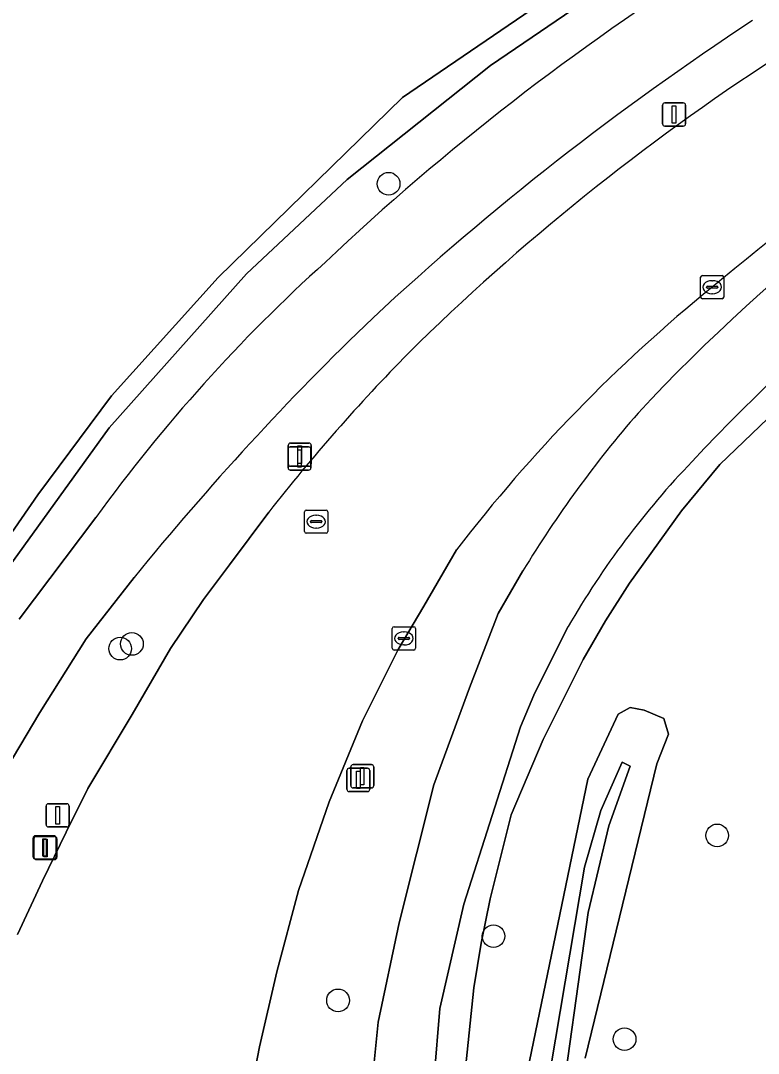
# Model space of a CAD drawing. Extents: x 162722 to 165104, y 384719 to 386284.
# Drawn here: x 164582.82 to 164614.61, y 385144.79 to 385189.27 of the extents above; entities that cross this region are included whole.
import ezdxf

# ---------------------------------------------------------------- set-up
doc = ezdxf.new("R2010")
doc.units = 0
for name, color, linetype in [('IMGEO_Boom', 7, 'Continuous'), ('IMGEO_Fietspad_gesloten', 7, 'Continuous'), ('IMGEO_Grasland_agrarisch', 7, 'Continuous'), ('IMGEO_Grasland_overig', 7, 'Continuous'), ('IMGEO_Groenvoorziening', 7, 'Continuous'), ('IMGEO_Kolk', 7, 'Continuous'), ('IMGEO_Lichtmast', 7, 'Continuous'), ('IMGEO_Rijbaan_lokaal_gesloten', 7, 'Continuous'), ('IMGEO_Rioolput', 7, 'Continuous'), ('IMGEO_Verkeersbordpaal', 7, 'Continuous'), ('IMGEO_Waterloop', 7, 'Continuous')]:
    doc.layers.add(name, color=color, linetype=linetype)

msp = doc.modelspace()

# ---------------------------------------------------------------- linework, layer by layer
at = {"layer": 'IMGEO_Boom'}
for centre in [(164598.676, 385182.247), (164587.613, 385162.426), (164587.106, 385162.223), (164612.832, 385154.176), (164603.195, 385149.836), (164596.495, 385147.071), (164608.843, 385145.4)]:
    msp.add_circle(centre, 0.489, dxfattribs=at)
at = {"layer": 'IMGEO_Fietspad_gesloten'}
for points in [[(164586.063, 385167.877), (164582.751, 385163.493)], [(164604.465, 385165.574), (164603.399, 385163.732), (164602.157, 385160.532), (164600.623, 385156.355), (164599.128, 385150.407), (164598.22, 385146.127), (164597.906, 385142.978), (164597.669, 385139.664), (164597.879, 385136.218), (164598.663, 385130.927), (164599.016, 385129.009), (164599.87, 385124.362), (164602.664, 385125.063), (164602.646, 385125.171), (164601.251, 385133.483), (164600.843, 385136.785), (164600.589, 385140.455), (164600.638, 385143.764), (164600.876, 385146.728), (164601.91, 385151.209), (164604.36, 385158.858), (164604.933, 385160.225), (164605.697, 385161.76), (164606.418, 385163.172)], [(164581.901, 385156.574), (164583.642, 385159.474), (164585.645, 385162.648), (164587.71, 385165.293)]]:
    msp.add_lwpolyline(points, dxfattribs=at)
for centre, radius, start, end in [((164670.864, 385099.546), 109.108, 122.19551, 133.36033), ((164682.152, 385085.75), 123.745, 123.21835, 132.84475), ((164672.366, 385113.362), 86.278, 119.45647, 136.84787), ((164670.394, 385115.741), 80.082, 119.36863, 137.06625), ((164642.989, 385126.626), 70.301, 131.99649, 144.07171), ((164683.723, 385087.273), 123.716, 133.85797, 140.90304), ((164646.734, 385139.948), 49.43, 139.0096, 148.7734), ((164637.932, 385145.07), 36.344, 136.0592, 150.1263)]:
    msp.add_arc(centre, radius, start, end, dxfattribs=at)
at = {"layer": 'IMGEO_Grasland_agrarisch'}
msp.add_lwpolyline([(164578.903, 385162.123), (164583.56, 385168.85), (164586.739, 385173.116), (164591.327, 385178.214), (164599.267, 385185.968), (164606.126, 385190.644), (164618.935, 385199.795), (164617.313, 385200.379), (164613.935, 385202.816), (164582.548, 385220.745)], dxfattribs=at)
at = {"layer": 'IMGEO_Grasland_overig'}
for points in [[(164601.946, 385143.731), (164602.347, 385147.611), (164602.664, 385149.535), (164603.058, 385151.446), (164603.956, 385155.059), (164605.339, 385158.311), (164607.057, 385161.75), (164608.02, 385163.415), (164609.05, 385165.038), (164611.303, 385168.153), (164612.949, 385170.157), (164617.796, 385174.795), (164621.632, 385178), (164625.662, 385180.956), (164629.872, 385183.652), (164654.939, 385198.834), (164660.547, 385202.524), (164665.668, 385206.264), (164670.238, 385209.857), (164672.293, 385211.569), (164676.246, 385215.178)], [(164606.418, 385163.172), (164605.697, 385161.76), (164604.933, 385160.225), (164604.36, 385158.858), (164601.91, 385151.209), (164600.876, 385146.728), (164600.638, 385143.764)], [(164607.147, 385144.58), (164610.239, 385157.258), (164610.739, 385158.535), (164610.537, 385159.217), (164609.688, 385159.574), (164609.087, 385159.686), (164608.574, 385159.406), (164607.256, 385156.6), (164604.492, 385143.198)], [(164605.234, 385141.657), (164607.12, 385152.811), (164607.816, 385155.246), (164608.747, 385157.337), (164609.09, 385157.165), (164608.16, 385154.587), (164607.278, 385150.862), (164605.97, 385141.496)]]:
    msp.add_lwpolyline(points, dxfattribs=at)
for centre, radius, start, end in [((164670.394, 385115.741), 80.082, 119.36863, 137.06625), ((164637.932, 385145.07), 36.344, 136.0592, 150.1263)]:
    msp.add_arc(centre, radius, start, end, dxfattribs=at)
at = {"layer": 'IMGEO_Groenvoorziening'}
for points in [[(164693.527, 385278.214), (164681.621, 385252.476), (164680.273, 385250), (164677.372, 385244.669), (164671.649, 385236.74), (164662.519, 385227.858), (164653.188, 385219.486), (164644.679, 385213.269), (164637.169, 385208.467), (164633.122, 385205.879), (164626.198, 385202.114), (164622.195, 385200.055), (164620.735, 385199.779), (164618.935, 385199.795), (164606.126, 385190.644), (164607.691, 385190.5), (164603.072, 385187.341), (164596.893, 385182.426), (164592.558, 385178.361), (164586.629, 385171.736), (164581.425, 385164.528)], [(164676.246, 385215.178), (164672.293, 385211.569), (164670.238, 385209.857), (164665.668, 385206.264), (164660.547, 385202.524), (164654.939, 385198.834), (164629.872, 385183.652), (164625.662, 385180.956), (164621.632, 385178), (164617.796, 385174.795), (164612.949, 385170.157), (164611.303, 385168.153), (164609.05, 385165.038), (164608.02, 385163.415), (164607.057, 385161.75), (164605.339, 385158.311), (164603.956, 385155.059), (164603.058, 385151.446), (164602.664, 385149.535), (164602.347, 385147.611), (164601.946, 385143.731)], [(164582.683, 385149.904), (164583.767, 385152.222), (164584.784, 385154.311), (164585.707, 385156.197), (164587.625, 385159.389), (164589.276, 385162.231), (164590.702, 385164.343), (164591.817, 385165.837), (164593.509, 385168.102)], [(164582.751, 385163.493), (164586.063, 385167.877)], [(164601.601, 385166.478), (164600.197, 385164.049), (164599.09, 385162.185), (164597.552, 385159.106), (164596.107, 385155.618), (164594.799, 385151.801), (164593.864, 385148.303), (164593.117, 385145.066), (164592.517, 385142.01), (164592.003, 385138.677), (164591.413, 385135.151), (164591.138, 385131.487), (164591.131, 385130.189), (164599.016, 385129.009), (164598.663, 385130.927), (164597.879, 385136.218), (164597.669, 385139.664), (164597.906, 385142.978), (164598.22, 385146.127), (164599.128, 385150.407), (164600.623, 385156.355), (164602.157, 385160.532), (164603.399, 385163.732), (164604.465, 385165.574)], [(164587.71, 385165.293), (164585.645, 385162.648), (164583.642, 385159.474), (164581.901, 385156.574)], [(164604.492, 385143.198), (164607.256, 385156.6), (164608.574, 385159.406), (164609.087, 385159.686), (164609.688, 385159.574), (164610.537, 385159.217), (164610.739, 385158.535), (164610.239, 385157.258), (164607.147, 385144.58)]]:
    msp.add_lwpolyline(points, dxfattribs=at)
msp.add_lwpolyline([(164560.574, 385111.495), (164561.834, 385111.747), (164573.212, 385148.155), (164576.959, 385156.769), (164577.84, 385158.156), (164578.907, 385160.368), (164581.425, 385164.528), (164586.629, 385171.736), (164592.558, 385178.361), (164596.893, 385182.426), (164603.072, 385187.341), (164607.691, 385190.5), (164606.126, 385190.644), (164599.267, 385185.968), (164591.327, 385178.214), (164586.739, 385173.116), (164583.56, 385168.85), (164578.903, 385162.123), (164573.655, 385152.545), (164570.849, 385144.552), (164567.195, 385133.193)], close=True, dxfattribs=at)
for centre, radius, start, end in [((164670.864, 385099.546), 109.108, 122.19551, 133.36033), ((164682.152, 385085.75), 123.745, 123.21835, 132.84475), ((164693.558, 385080.643), 126.448, 120.57519, 129.79852), ((164672.366, 385113.362), 86.278, 119.45647, 136.84787), ((164670.035, 385103.443), 100.421, 122.9882, 134.59836), ((164642.989, 385126.626), 70.301, 131.99649, 144.07171), ((164655.207, 385125.298), 67.597, 129.05049, 142.46814), ((164683.723, 385087.273), 123.716, 133.85797, 140.90304), ((164657.263, 385118.127), 81.007, 135.45866, 141.90809), ((164646.734, 385139.948), 49.43, 139.0096, 148.7734)]:
    msp.add_arc(centre, radius, start, end, dxfattribs=at)
at = {"layer": 'IMGEO_Kolk'}
for p, q in [((164612.12, 385177.366), (164612.12, 385178.218)), ((164612.195, 385178.292), (164613.047, 385178.292)), ((164612.608, 385178.072), (164612.633, 385178.072)), ((164613.121, 385178.218), (164613.121, 385177.366)), ((164612.379, 385177.786), (164612.379, 385177.798)), ((164612.817, 385177.749), (164612.419, 385177.749)), ((164612.422, 385177.835), (164612.82, 385177.835)), ((164612.863, 385177.798), (164612.863, 385177.786)), ((164613.047, 385177.292), (164612.195, 385177.292)), ((164612.631, 385177.512), (164612.606, 385177.512)), ((164598.834, 385162.238), (164598.834, 385163.09)), ((164598.909, 385163.164), (164599.761, 385163.164)), ((164599.322, 385162.944), (164599.347, 385162.944)), ((164599.835, 385163.09), (164599.835, 385162.238)), ((164599.093, 385162.658), (164599.093, 385162.67)), ((164599.531, 385162.621), (164599.133, 385162.621)), ((164599.136, 385162.707), (164599.534, 385162.707)), ((164599.577, 385162.67), (164599.577, 385162.658)), ((164599.761, 385162.164), (164598.909, 385162.164)), ((164599.345, 385162.384), (164599.32, 385162.384))]:
    msp.add_line(p, q, dxfattribs=at)
for points in [[(164612.12, 385177.366), (164612.12, 385178.218)], [(164612.195, 385178.292), (164613.047, 385178.292)], [(164613.121, 385178.218), (164613.121, 385177.366)], [(164613.047, 385177.292), (164612.195, 385177.292)], [(164598.834, 385162.238), (164598.834, 385163.09)], [(164598.909, 385163.164), (164599.761, 385163.164)], [(164599.835, 385163.09), (164599.835, 385162.238)], [(164599.761, 385162.164), (164598.909, 385162.164)]]:
    msp.add_lwpolyline(points, dxfattribs=at)
for centre, radius, start, end in [((164612.197, 385178.216), 0.0765, 91.552, 178.448), ((164612.197, 385178.216), 0.0765, 91.552, 178.448), ((164613.045, 385178.216), 0.0765, 1.552, 88.448), ((164613.045, 385178.216), 0.0765, 1.552, 88.448), ((164612.419, 385177.795), 0.0403, 85.8775, 175.7526), ((164612.416, 385177.785), 0.0366, 178.938, 274.7102), ((164612.82, 385177.792), 0.043, 264.8664, 352.4533), ((164612.824, 385177.797), 0.0386, 1.7309, 96.639), ((164612.197, 385177.368), 0.0765, 181.552, 268.448), ((164612.197, 385177.368), 0.0765, 181.552, 268.448), ((164613.045, 385177.368), 0.0765, 271.552, 358.448), ((164613.045, 385177.368), 0.0765, 271.552, 358.448), ((164598.911, 385163.088), 0.0765, 91.552, 178.448), ((164598.911, 385163.088), 0.0765, 91.552, 178.448), ((164599.759, 385163.088), 0.0765, 1.552, 88.448), ((164599.759, 385163.088), 0.0765, 1.552, 88.448), ((164599.133, 385162.667), 0.0403, 85.8775, 175.7526), ((164599.13, 385162.657), 0.0366, 178.938, 274.7102), ((164599.534, 385162.664), 0.043, 264.8664, 352.4533), ((164599.538, 385162.669), 0.0386, 1.7309, 96.639), ((164598.911, 385162.24), 0.0765, 181.552, 268.448), ((164598.911, 385162.24), 0.0765, 181.552, 268.448), ((164599.759, 385162.24), 0.0765, 271.552, 358.448), ((164599.759, 385162.24), 0.0765, 271.552, 358.448)]:
    msp.add_arc(centre, radius, start, end, dxfattribs=at)
for centre, major_axis, ratio, start_param, end_param in [((164612.607, 385177.792), (-0.387, 0.002), 0.722429, 4.712389, 7.853982), ((164612.632, 385177.792), (-0.39, 0.002), 0.717154, 1.570796, 4.712389), ((164599.321, 385162.664), (-0.387, 0.002), 0.722429, 4.712389, 7.853982), ((164599.346, 385162.664), (-0.39, 0.002), 0.717154, 1.570796, 4.712389)]:
    msp.add_ellipse(centre, major_axis=major_axis, ratio=ratio, start_param=start_param, end_param=end_param, dxfattribs=at)
at = {"layer": 'IMGEO_Lichtmast'}
for p, q in [((164610.48, 385184.831), (164610.48, 385185.631)), ((164610.48, 385185.631), (164610.48, 385184.831)), ((164610.58, 385185.731), (164611.37, 385185.731)), ((164611.37, 385185.731), (164610.58, 385185.731)), ((164611.47, 385185.631), (164611.47, 385184.831)), ((164611.47, 385184.831), (164611.47, 385185.631)), ((164611.37, 385184.731), (164610.58, 385184.731)), ((164610.58, 385184.731), (164611.37, 385184.731)), ((164594.349, 385170.178), (164594.349, 385170.978)), ((164594.349, 385170.978), (164594.349, 385170.178)), ((164594.44, 385170.913), (164595.23, 385170.913)), ((164595.23, 385170.913), (164594.44, 385170.913)), ((164594.449, 385171.078), (164595.239, 385171.078)), ((164595.239, 385171.078), (164594.449, 385171.078)), ((164595.339, 385170.978), (164595.339, 385170.178)), ((164595.339, 385170.178), (164595.339, 385170.978)), ((164594.34, 385170.013), (164594.34, 385170.813)), ((164594.34, 385170.813), (164594.34, 385170.013)), ((164595.33, 385170.813), (164595.33, 385170.013)), ((164595.33, 385170.013), (164595.33, 385170.813)), ((164595.239, 385170.078), (164594.449, 385170.078)), ((164594.449, 385170.078), (164595.239, 385170.078)), ((164595.23, 385169.913), (164594.44, 385169.913)), ((164594.44, 385169.913), (164595.23, 385169.913)), ((164597.044, 385156.325), (164597.044, 385157.125)), ((164597.044, 385157.125), (164597.044, 385156.325)), ((164597.144, 385157.225), (164597.934, 385157.225)), ((164597.934, 385157.225), (164597.144, 385157.225)), ((164598.034, 385157.125), (164598.034, 385156.325)), ((164598.034, 385156.325), (164598.034, 385157.125)), ((164596.876, 385156.168), (164596.876, 385156.968)), ((164596.876, 385156.968), (164596.876, 385156.168)), ((164596.976, 385157.068), (164597.766, 385157.068)), ((164597.766, 385157.068), (164596.976, 385157.068)), ((164597.866, 385156.968), (164597.866, 385156.168)), ((164597.866, 385156.168), (164597.866, 385156.968)), ((164597.934, 385156.225), (164597.144, 385156.225)), ((164597.144, 385156.225), (164597.934, 385156.225)), ((164597.766, 385156.068), (164596.976, 385156.068)), ((164596.976, 385156.068), (164597.766, 385156.068)), ((164583.354, 385153.26), (164583.354, 385154.06)), ((164583.354, 385154.06), (164583.354, 385153.26)), ((164583.394, 385153.235), (164583.394, 385154.035)), ((164583.394, 385154.035), (164583.394, 385153.235)), ((164583.454, 385154.16), (164584.244, 385154.16)), ((164584.244, 385154.16), (164583.454, 385154.16)), ((164583.494, 385154.135), (164584.284, 385154.135)), ((164584.284, 385154.135), (164583.494, 385154.135)), ((164584.344, 385154.06), (164584.344, 385153.26)), ((164584.344, 385153.26), (164584.344, 385154.06)), ((164584.384, 385154.035), (164584.384, 385153.235)), ((164584.384, 385153.235), (164584.384, 385154.035)), ((164584.244, 385153.16), (164583.454, 385153.16)), ((164583.454, 385153.16), (164584.244, 385153.16)), ((164584.284, 385153.135), (164583.494, 385153.135)), ((164583.494, 385153.135), (164584.284, 385153.135))]:
    msp.add_line(p, q, dxfattribs=at)
for points in [[(164610.9, 385185.606), (164611.05, 385185.606), (164611.05, 385184.856), (164610.9, 385184.856), (164610.9, 385185.606)], [(164594.769, 385170.953), (164594.919, 385170.953), (164594.919, 385170.203), (164594.769, 385170.203), (164594.769, 385170.953)], [(164594.76, 385170.788), (164594.91, 385170.788), (164594.91, 385170.038), (164594.76, 385170.038), (164594.76, 385170.788)], [(164597.296, 385156.943), (164597.446, 385156.943), (164597.446, 385156.193), (164597.296, 385156.193), (164597.296, 385156.943)], [(164597.464, 385157.1), (164597.614, 385157.1), (164597.614, 385156.35), (164597.464, 385156.35), (164597.464, 385157.1)], [(164583.774, 385154.035), (164583.924, 385154.035), (164583.924, 385153.285), (164583.774, 385153.285), (164583.774, 385154.035)], [(164583.814, 385154.01), (164583.964, 385154.01), (164583.964, 385153.26), (164583.814, 385153.26), (164583.814, 385154.01)]]:
    msp.add_lwpolyline(points, dxfattribs=at)
for centre, start, end in [((164610.58, 385185.631), 90, 180), ((164610.58, 385185.631), 90, 180), ((164611.37, 385185.631), 0, 90), ((164611.37, 385185.631), 360, 90), ((164610.58, 385184.831), 180, 270), ((164610.58, 385184.831), 180, 270), ((164611.37, 385184.831), 270, 0), ((164611.37, 385184.831), 270, 0), ((164594.44, 385170.813), 90, 180), ((164594.44, 385170.813), 90, 180), ((164594.449, 385170.978), 90, 180), ((164594.449, 385170.978), 90, 180), ((164595.23, 385170.813), 0, 90), ((164595.23, 385170.813), 360, 90), ((164595.239, 385170.978), 0, 90), ((164595.239, 385170.978), 360, 90), ((164594.44, 385170.013), 180, 270), ((164594.44, 385170.013), 180, 270), ((164594.449, 385170.178), 180, 270), ((164594.449, 385170.178), 180, 270), ((164595.23, 385170.013), 270, 0), ((164595.23, 385170.013), 270, 0), ((164595.239, 385170.178), 270, 0), ((164595.239, 385170.178), 270, 0), ((164597.144, 385157.125), 90, 180), ((164597.144, 385157.125), 90, 180), ((164597.934, 385157.125), 0, 90), ((164597.934, 385157.125), 360, 90), ((164596.976, 385156.968), 90, 180), ((164596.976, 385156.968), 90, 180), ((164597.766, 385156.968), 0, 90), ((164597.766, 385156.968), 360, 90), ((164597.144, 385156.325), 180, 270), ((164597.144, 385156.325), 180, 270), ((164597.934, 385156.325), 270, 0), ((164597.934, 385156.325), 270, 0), ((164596.976, 385156.168), 180, 270), ((164596.976, 385156.168), 180, 270), ((164597.766, 385156.168), 270, 0), ((164597.766, 385156.168), 270, 0), ((164583.454, 385154.06), 90, 180), ((164583.454, 385154.06), 90, 180), ((164583.494, 385154.035), 90, 180), ((164583.494, 385154.035), 90, 180), ((164584.244, 385154.06), 0, 90), ((164584.244, 385154.06), 360, 90), ((164584.284, 385154.035), 0, 90), ((164584.284, 385154.035), 360, 90), ((164583.454, 385153.26), 180, 270), ((164583.454, 385153.26), 180, 270), ((164583.494, 385153.235), 180, 270), ((164583.494, 385153.235), 180, 270), ((164584.244, 385153.26), 270, 0), ((164584.244, 385153.26), 270, 0), ((164584.284, 385153.235), 270, 0), ((164584.284, 385153.235), 270, 0)]:
    msp.add_arc(centre, 0.1, start, end, dxfattribs=at)
at = {"layer": 'IMGEO_Rijbaan_lokaal_gesloten'}
for points in [[(164593.509, 385168.102), (164591.817, 385165.837), (164590.702, 385164.343), (164589.276, 385162.231), (164587.625, 385159.389), (164585.707, 385156.197), (164584.784, 385154.311), (164583.767, 385152.222), (164582.683, 385149.904)], [(164591.131, 385130.189), (164591.138, 385131.487), (164591.413, 385135.151), (164592.003, 385138.677), (164592.517, 385142.01), (164593.117, 385145.066), (164593.864, 385148.303), (164594.799, 385151.801), (164596.107, 385155.618), (164597.552, 385159.106), (164599.09, 385162.185), (164600.197, 385164.049), (164601.601, 385166.478)]]:
    msp.add_lwpolyline(points, dxfattribs=at)
for centre, radius, start, end in [((164693.558, 385080.643), 126.448, 120.57519, 129.79852), ((164670.035, 385103.443), 100.421, 122.9882, 134.59836), ((164655.207, 385125.298), 67.597, 129.05049, 142.46814), ((164657.263, 385118.127), 81.007, 135.45866, 141.90809)]:
    msp.add_arc(centre, radius, start, end, dxfattribs=at)
at = {"layer": 'IMGEO_Rioolput'}
for p, q in [((164595.054, 385167.267), (164595.054, 385168.119)), ((164595.129, 385168.193), (164595.981, 385168.193)), ((164595.542, 385167.973), (164595.567, 385167.973)), ((164596.055, 385168.119), (164596.055, 385167.267)), ((164595.313, 385167.687), (164595.313, 385167.699)), ((164595.751, 385167.65), (164595.353, 385167.65)), ((164595.356, 385167.736), (164595.754, 385167.736)), ((164595.565, 385167.413), (164595.54, 385167.413)), ((164595.797, 385167.699), (164595.797, 385167.687)), ((164595.981, 385167.193), (164595.129, 385167.193))]:
    msp.add_line(p, q, dxfattribs=at)
for points in [[(164595.054, 385167.267), (164595.054, 385168.119)], [(164595.129, 385168.193), (164595.981, 385168.193)], [(164596.055, 385168.119), (164596.055, 385167.267)], [(164595.981, 385167.193), (164595.129, 385167.193)]]:
    msp.add_lwpolyline(points, dxfattribs=at)
for centre, radius, start, end in [((164595.131, 385168.117), 0.0765, 91.552, 178.448), ((164595.131, 385168.117), 0.0765, 91.552, 178.448), ((164595.979, 385168.117), 0.0765, 1.552, 88.448), ((164595.979, 385168.117), 0.0765, 1.552, 88.448), ((164595.353, 385167.696), 0.0403, 85.8775, 175.7526), ((164595.35, 385167.686), 0.0366, 178.938, 274.7102), ((164595.754, 385167.693), 0.043, 264.8664, 352.4533), ((164595.758, 385167.698), 0.0386, 1.7309, 96.639), ((164595.131, 385167.269), 0.0765, 181.552, 268.448), ((164595.131, 385167.269), 0.0765, 181.552, 268.448), ((164595.979, 385167.269), 0.0765, 271.552, 358.448), ((164595.979, 385167.269), 0.0765, 271.552, 358.448)]:
    msp.add_arc(centre, radius, start, end, dxfattribs=at)
for centre, major_axis, ratio, start_param, end_param in [((164595.541, 385167.693), (-0.387, 0.002), 0.722429, 4.712389, 7.853982), ((164595.566, 385167.693), (-0.39, 0.002), 0.717154, 1.570796, 4.712389)]:
    msp.add_ellipse(centre, major_axis=major_axis, ratio=ratio, start_param=start_param, end_param=end_param, dxfattribs=at)
at = {"layer": 'IMGEO_Verkeersbordpaal'}
for p, q in [((164583.916, 385154.641), (164583.916, 385155.441)), ((164583.916, 385155.441), (164583.916, 385154.641)), ((164584.016, 385155.541), (164584.806, 385155.541)), ((164584.806, 385155.541), (164584.016, 385155.541)), ((164584.906, 385155.441), (164584.906, 385154.641)), ((164584.906, 385154.641), (164584.906, 385155.441)), ((164584.806, 385154.541), (164584.016, 385154.541)), ((164584.016, 385154.541), (164584.806, 385154.541))]:
    msp.add_line(p, q, dxfattribs=at)
msp.add_lwpolyline([(164584.336, 385155.416), (164584.486, 385155.416), (164584.486, 385154.666), (164584.336, 385154.666), (164584.336, 385155.416)], dxfattribs=at)
for centre, start, end in [((164584.016, 385155.441), 90, 180), ((164584.016, 385155.441), 90, 180), ((164584.806, 385155.441), 0, 90), ((164584.806, 385155.441), 360, 90), ((164584.016, 385154.641), 180, 270), ((164584.016, 385154.641), 180, 270), ((164584.806, 385154.641), 270, 0), ((164584.806, 385154.641), 270, 0)]:
    msp.add_arc(centre, 0.1, start, end, dxfattribs=at)
at = {"layer": 'IMGEO_Waterloop'}
msp.add_lwpolyline([(164607.748, 385125.48), (164608.647, 385125.677), (164608.489, 385125.951), (164608.282, 385126.311), (164608.266, 385126.378), (164608.018, 385127.439), (164607.444, 385130.2), (164606.476, 385134.853), (164606.109, 385138.151), (164605.97, 385141.496), (164607.278, 385150.862), (164608.16, 385154.587), (164609.09, 385157.165), (164608.747, 385157.337), (164607.816, 385155.246), (164607.12, 385152.811), (164605.234, 385141.657), (164605.536, 385138.387), (164605.933, 385135.261), (164606.832, 385130.063), (164607.306, 385127.323), (164607.569, 385126.228), (164607.684, 385125.75)], close=True, dxfattribs=at)

doc.saveas('drawing.dxf')
